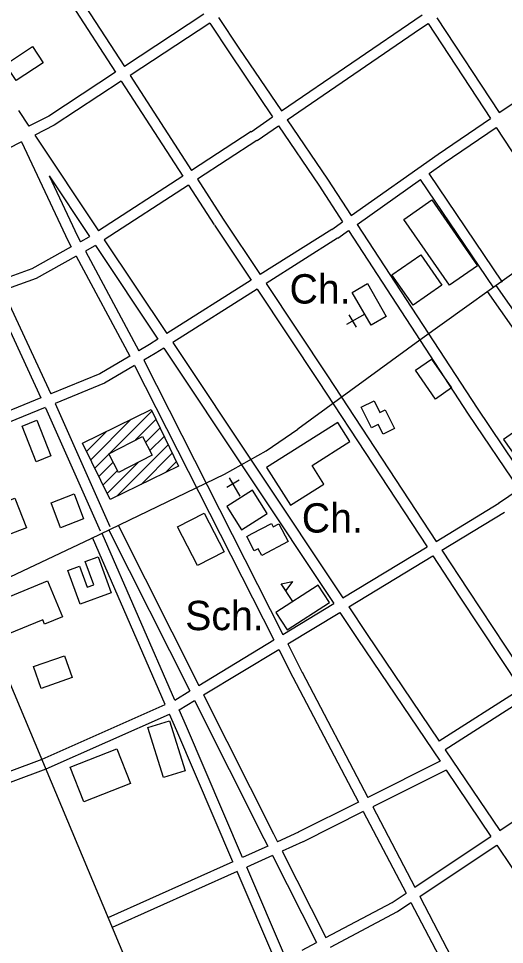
# Model space of a CAD drawing. Extents: x 3651524 to 3689615, y 505651 to 531377.
# Drawn here: x 3674354 to 3675730, y 520531 to 523150 of the extents above; entities that cross this region are included whole.
import ezdxf

# ---------------------------------------------------------------- set-up
doc = ezdxf.new("R2010")
doc.units = 0
for name, color, linetype in [('V-BLDG-IDEN', 7, 'Continuous'), ('V-BLDG-OTLN', 7, 'Continuous'), ('V-ROAD-CNTR', 7, 'Continuous'), ('V-SITE-OTLN', 7, 'Continuous'), ('V-SITE-OTLN-IDEN', 7, 'Continuous')]:
    doc.layers.add(name, color=color, linetype=linetype)

msp = doc.modelspace()

# ---------------------------------------------------------------- linework, layer by layer
at = {"layer": 'V-BLDG-OTLN'}
for p, q in [((3674611.449, 521919.353), (3674731.343, 522039.248)), ((3674558.324, 521901.584), (3674673.095, 522016.355)), ((3674685.373, 521957.921), (3674742.928, 522015.478)), ((3674546.739, 521925.354), (3674604.125, 521982.739)), ((3674713.669, 521950.862), (3674754.513, 521991.707)), ((3674725.79, 521927.628), (3674766.098, 521967.937)), ((3674631.916, 521798.398), (3674777.684, 521944.167)), ((3674569.91, 521877.814), (3674610.054, 521917.958)), ((3674700.886, 521832.014), (3674789.269, 521920.397)), ((3674769.856, 521865.629), (3674800.854, 521896.627)), ((3674581.495, 521854.044), (3674622.175, 521894.724)), ((3674593.08, 521830.273), (3674634.297, 521871.491)), ((3674604.665, 521806.503), (3674692.571, 521894.409)), ((3675130.592, 521500.77), (3675097.98, 521551.133))]:
    msp.add_line(p, q, dxfattribs=at)
for points in [[(3674317.229, 523020.261), (3674394.025, 523070.733), (3674423.966, 523025.176), (3674347.17, 522974.704)], [(3675444.64, 522581.968), (3675523.914, 522637.198), (3675653.921, 522450.597), (3675574.648, 522395.366)], [(3675411.137, 522424.646), (3675492.627, 522481.639), (3675552.686, 522395.766), (3675471.196, 522338.773)], [(3675579.658, 522105.029), (3675534.421, 522073.638), (3675477.654, 522155.443), (3675522.891, 522186.834)], [(3675360.654, 522068.739), (3675377.207, 522035.723), (3675392.076, 522043.178), (3675418.354, 521990.766), (3675386.174, 521974.632), (3675372.707, 522001.493), (3675353.258, 521991.742), (3675323.894, 522050.309)], [(3674535.154, 521949.124), (3674729.179, 522043.689), (3674807.112, 521883.787), (3674613.088, 521789.222)], [(3674403.866, 521896.367), (3674364.029, 521997.134), (3674405.873, 522013.677), (3674445.711, 521912.91)], [(3675258.293, 522007.431), (3675056.332, 521880.2), (3675123.783, 521773.131), (3675218.557, 521832.836), (3675185.269, 521885.676), (3675292.456, 521953.202)], [(3675794.28, 521864.49), (3675856.789, 521908.86), (3675789.88, 522003.122), (3675727.372, 521958.752)], [(3674609.78, 521918.482), (3674704.719, 521968.015), (3674732.305, 521915.14), (3674637.367, 521865.607)], [(3674343.721, 521792.914), (3674376.219, 521708.997), (3674312.537, 521684.336), (3674300.037, 521716.616), (3674312.176, 521721.317), (3674292.179, 521772.954)], [(3674511.991, 521805.053), (3674538.462, 521734.439), (3674472.583, 521709.743), (3674446.112, 521780.357)], [(3674936.301, 521641.601), (3674860.532, 521602.563), (3674804.144, 521712.007), (3674879.913, 521751.044)], [(3675015.379, 521693.021), (3675069.872, 521721.887), (3675074.867, 521712.457), (3675090.925, 521720.963), (3675117.621, 521670.565), (3675042.45, 521630.747), (3675032.409, 521649.703), (3675021.632, 521643.995), (3674999.984, 521684.867)], [(3674528.792, 521492.869), (3674493.395, 521588.873), (3674526.556, 521601.1), (3674548.599, 521541.317), (3674566.957, 521548.086), (3674542.757, 521613.717), (3674579.146, 521627.135), (3674616.702, 521525.285)], [(3674286.636, 521498.053), (3674436.283, 521559.813), (3674478.391, 521457.784), (3674427.872, 521436.935), (3674422.895, 521448.995), (3674323.764, 521408.085)], [(3675097.98, 521551.133), (3675129.44, 521557.743), (3675110.536, 521531.742)], [(3675082.686, 521469.749), (3675114.52, 521420.587), (3675234.618, 521498.356), (3675202.785, 521547.518)], [(3674418.431, 521255.164), (3674396.646, 521316.576), (3674483.865, 521347.516), (3674505.65, 521286.104)], [(3674781.116, 521163.49), (3674825.689, 521022.186), (3674764.376, 521002.845), (3674719.803, 521144.149)], [(3674500.386, 521032.607), (3674632.214, 521084.469), (3674670.837, 520986.294), (3674539.009, 520934.432)]]:
    msp.add_lwpolyline(points, close=True, dxfattribs=at)
at = {"layer": 'V-ROAD-CNTR'}
for points in [[(3678455.837, 524403.92), (3678225.652, 524178.638), (3678028.504, 524023.38), (3677558.508, 523655.743), (3676787.411, 523107.573), (3676204.796, 522719.809), (3675819.893, 522476.412), (3675490.615, 522240.104), (3675144.739, 521988.308)], [(3673054.976, 524217.309), (3673586.976, 522908.687), (3673905.234, 522250.601), (3674282.309, 521380.639), (3675052.989, 519543.661)], [(3674476.093, 523286.082), (3674530.071, 523205.249), (3674653.645, 523014.491)], [(3674451.069, 523269.533), (3674505.007, 523188.763), (3674628.556, 522998.042)], [(3674878.696, 523162.047), (3674653.646, 523014.491)], [(3674920.326, 523153.469), (3674977.804, 523066.514)], [(3675098.27, 522888.517), (3675496.903, 523160.969)], [(3674895.239, 523137.02), (3674669.957, 522989.312)], [(3674895.238, 523137.02), (3674952.778, 523049.972)], [(3675115.085, 522863.672), (3675492.327, 523121.504), (3675513.577, 523135.589)], [(3675513.577, 523135.589), (3675689.843, 522867.277)], [(3675538.584, 523152.161), (3675714.567, 522884.281)], [(3674952.869, 523049.836), (3675073.502, 522871.59)], [(3674977.713, 523066.65), (3675098.27, 522888.518)], [(3675714.567, 522884.281), (3675953.275, 523041.534)], [(3674628.557, 522998.042), (3674439.889, 522874.341), (3674383.024, 522845.514)], [(3674644.869, 522972.863), (3674454.943, 522848.337), (3674399.776, 522820.371)], [(3674644.867, 522972.863), (3674818.874, 522704.252)], [(3674669.956, 522989.312), (3674844.039, 522720.583)], [(3674353.72, 522889.496), (3674383.024, 522845.514)], [(3675012.517, 522829.908), (3675073.502, 522871.589)], [(3675296.244, 522592.519), (3675542.136, 522766.75), (3675689.843, 522867.277)], [(3675029.445, 522805.14), (3675090.317, 522846.744)], [(3675090.317, 522846.745), (3675204.077, 522678.657), (3675271.749, 522575.162)], [(3675115.085, 522863.673), (3675229.055, 522695.275), (3675296.244, 522592.519)], [(3675516.521, 522711.832), (3675559.25, 522742.108), (3675706.316, 522842.2)], [(3675706.316, 522842.2), (3676069.329, 522289.625), (3676186.639, 522099.977)], [(3674399.776, 522820.371), (3674580.297, 522549.429)], [(3675012.816, 522830.107), (3674844.04, 522720.582)], [(3674362.145, 522801.295), (3674245.269, 522742.047), (3674159.295, 522706.133)], [(3674362.145, 522801.295), (3674494.33, 522520.615), (3674503.227, 522504.02)], [(3675029.146, 522804.941), (3674860.351, 522695.404)], [(3675724.214, 522404.732), (3675516.521, 522711.832)], [(3674440.802, 522704.69), (3674555.13, 522533.096)], [(3674440.802, 522704.69), (3674521.138, 522534.103), (3674529.444, 522518.61)], [(3674818.875, 522704.251), (3674580.298, 522549.428)], [(3674860.35, 522695.404), (3674933.537, 522582.426)], [(3675312.674, 522567.393), (3675492.038, 522694.484)], [(3675699.364, 522387.926), (3675492.038, 522694.484)], [(3674835.185, 522679.073), (3674596.933, 522524.46)], [(3674835.185, 522679.073), (3674908.359, 522566.116)], [(3674933.429, 522582.592), (3675038.159, 522425.498)], [(3674908.467, 522565.95), (3675012.774, 522409.491)], [(3675241.552, 522553.738), (3675038.16, 522425.497)], [(3675240.88, 522553.289), (3675271.749, 522575.162)], [(3675312.674, 522567.393), (3675652.386, 522047.865), (3675796.171, 521834.655)], [(3674555.131, 522533.096), (3674553.07, 522531.759), (3674529.445, 522518.61)], [(3674596.932, 522524.461), (3674773.886, 522258.87)], [(3675257.552, 522528.362), (3675054.806, 522400.527)], [(3675258.224, 522528.811), (3675288.179, 522550.037)], [(3675288.179, 522550.037), (3675627.394, 522031.269), (3675771.357, 521817.793)], [(3674503.229, 522504.02), (3674391.784, 522441.996), (3674297.249, 522407.937)], [(3674571.766, 522508.128), (3674568.548, 522506.039), (3674543.622, 522492.167)], [(3674571.766, 522508.128), (3674748.501, 522242.865)], [(3674517.405, 522477.576), (3674404.244, 522414.598), (3674309.894, 522380.606)], [(3674517.403, 522477.577), (3674668.91, 522194.981)], [(3674543.621, 522492.167), (3674694.774, 522210.23)], [(3675012.776, 522409.492), (3674773.887, 522258.87)], [(3675054.805, 522400.529), (3675228.82, 522139.509), (3675536.356, 521671.004)], [(3676001.914, 521974.457), (3675706.444, 522394.814)], [(3674281.562, 522370.398), (3674417.253, 522077.1)], [(3674309.894, 522380.606), (3674445.066, 522088.428)], [(3675029.422, 522384.522), (3674790.526, 522233.897)], [(3675029.42, 522384.522), (3675203.8, 522122.957), (3675510.692, 521655.432)], [(3675977.096, 521957.594), (3675681.9, 522377.562)], [(3674748.502, 522242.865), (3674725.182, 522228.162), (3674694.774, 522210.23)], [(3674765.141, 522217.892), (3674740.803, 522202.546), (3674708.645, 522183.583)], [(3674765.14, 522217.892), (3675246.643, 521495.204)], [(3674790.525, 522233.898), (3675272.314, 521510.781)], [(3674668.91, 522194.981), (3674584.566, 522145.245), (3674445.066, 522088.428)], [(3674682.752, 522168.315), (3674597.914, 522118.289), (3674457.675, 522061.171)], [(3674682.752, 522168.315), (3675076.997, 521392.262)], [(3674708.645, 522183.583), (3675102.718, 521407.869)], [(3674417.253, 522077.1), (3674250.889, 522009.342), (3673682.757, 521784.603)], [(3674457.675, 522061.171), (3674612.305, 521712.732)], [(3674429.862, 522049.843), (3674262.065, 521981.5), (3673694.838, 521757.12)], [(3674430.254, 522049.002), (3674584.884, 521700.563)], [(3674559.89, 521679.411), (3674936.95, 521860.97), (3675054.887, 521927.368), (3675144.739, 521988.308)], [(3675771.357, 521817.793), (3675713.397, 521778.409)], [(3675536.355, 521671.003), (3675714.045, 521778.826)], [(3675552.828, 521645.908), (3675729.609, 521753.178)], [(3674636.276, 521716.487), (3674864.481, 521263.305)], [(3674796.542, 521222.081), (3674591.123, 521693.664)], [(3674609.482, 521702.995), (3674838.753, 521247.694)], [(3673300.997, 521159.082), (3673539.648, 521256.962), (3674154.175, 521487.629), (3674559.89, 521679.411)], [(3674769.222, 521209.677), (3674563.619, 521681.684)], [(3675272.313, 521510.781), (3675510.692, 521655.431)], [(3675552.829, 521645.909), (3675627.089, 521532.78), (3675801.383, 521269.334)], [(3675288.962, 521485.792), (3675527.165, 521630.335)], [(3675527.165, 521630.337), (3675602.039, 521516.272), (3675776.101, 521253.176)], [(3675102.717, 521407.869), (3675246.643, 521495.204)], [(3675288.962, 521485.794), (3675339.285, 521410.264)], [(3675116.344, 521381.046), (3675263.292, 521470.216)], [(3675263.292, 521470.217), (3675314.319, 521393.63)], [(3675339.228, 521410.349), (3675545.265, 521105.645)], [(3674864.48, 521263.305), (3675076.997, 521392.261)], [(3675116.344, 521381.047), (3675157.32, 521300.388)], [(3675314.376, 521393.545), (3675547.44, 521048.872)], [(3674878.014, 521236.427), (3675090.624, 521365.439)], [(3675090.624, 521365.44), (3675130.574, 521286.8)], [(3675157.23, 521300.563), (3675343.001, 520946.492)], [(3675130.664, 521286.625), (3675316.172, 520933.057)], [(3674796.542, 521222.081), (3674838.753, 521247.693)], [(3675776.102, 521253.175), (3675545.266, 521105.645)], [(3674808.632, 521194.326), (3674852.287, 521220.816)], [(3674852.287, 521220.817), (3675048.954, 520830.265), (3675059.652, 520809.047)], [(3674878.015, 521236.429), (3675075.746, 520843.765), (3675087.041, 520821.359)], [(3675792.658, 521228.153), (3675562.077, 521080.785)], [(3674060.981, 520921.085), (3674421.314, 521055.227), (3674769.222, 521209.677)], [(3674988.153, 520776.906), (3674829.325, 521146.821), (3674808.632, 521194.326)], [(3674072.915, 520893.515), (3674432.644, 521027.433), (3674781.203, 521182.173)], [(3674960.786, 520764.604), (3674801.789, 521134.913), (3674781.203, 521182.173)], [(3675562.076, 521080.785), (3675716.262, 520852.761)], [(3675547.441, 521048.872), (3675343.001, 520946.492)], [(3675564.389, 521023.808), (3675356.943, 520919.922)], [(3675564.388, 521023.809), (3675691.295, 520836.128)], [(3675716.262, 520852.76), (3675941.665, 521002.926)], [(3675316.173, 520933.056), (3675146.228, 520847.95)], [(3675330.114, 520906.486), (3675159.662, 520821.126)], [(3675330.112, 520906.487), (3675451.085, 520675.921)], [(3675356.942, 520919.922), (3675476.18, 520692.661)], [(3675146.795, 520848.219), (3675087.042, 520821.359)], [(3675476.179, 520692.66), (3675658.61, 520814.352), (3675691.295, 520836.127)], [(3675059.652, 520809.047), (3674988.153, 520776.907)], [(3675159.095, 520820.857), (3675100.561, 520794.545)], [(3675490.195, 520665.947), (3675675.25, 520789.39), (3675708.1, 520811.275)], [(3675708.099, 520811.276), (3675830.301, 520630.554), (3675894.98, 520530.578)], [(3675073.172, 520782.233), (3674999.991, 520749.337)], [(3675073.17, 520782.233), (3675197.367, 520535.887)], [(3675100.56, 520794.545), (3675223.872, 520549.954)], [(3674960.787, 520764.605), (3674607.057, 520605.598)], [(3675109.717, 520493.782), (3674999.99, 520749.336)], [(3674972.624, 520737.035), (3674619.357, 520578.236)], [(3675082.249, 520481.716), (3674972.624, 520737.034)], [(3675223.871, 520549.954), (3675411.647, 520649.612), (3675451.084, 520675.92)], [(3675490.195, 520665.949), (3675580.302, 520494.211), (3675659.1, 520377.437)], [(3675237.379, 520523.16), (3675427.041, 520623.82), (3675465.1, 520649.207)], [(3675465.1, 520649.208), (3675554.506, 520478.805), (3675633.934, 520361.098)], [(3675157.474, 520514.715), (3675197.367, 520535.887)]]:
    msp.add_lwpolyline(points, dxfattribs=at)
at = {"layer": 'V-SITE-OTLN'}
for p, q in [((3675334.186, 522314.18), (3675282.232, 522284.167)), ((3675289.546, 522311.489), (3675309.554, 522276.853)), ((3674978.463, 521843.748), (3674944.163, 521823.168)), ((3674981.893, 521799.158), (3674951.023, 521850.608))]:
    msp.add_line(p, q, dxfattribs=at)
for points in [[(3675352.34, 522282.755), (3675298.881, 522375.295), (3675341.768, 522400.07), (3675395.227, 522307.53)], [(3674943.579, 521769.703), (3674985.502, 521703.86), (3675058.256, 521750.182), (3675016.333, 521816.026)]]:
    msp.add_lwpolyline(points, close=True, dxfattribs=at)

# ---------------------------------------------------------------- texts
at = {"layer": 'V-BLDG-IDEN'}
msp.add_text('Sch.', height=82.9998, dxfattribs=at).set_placement((3674826.054, 521419.776))
at = {"layer": 'V-SITE-OTLN-IDEN'}
for p in [(3675121.38, 522343.822), (3675156.104, 521695.832)]:
    msp.add_text('Ch.', height=82.9998, dxfattribs=at).set_placement(p)

doc.saveas('drawing.dxf')
